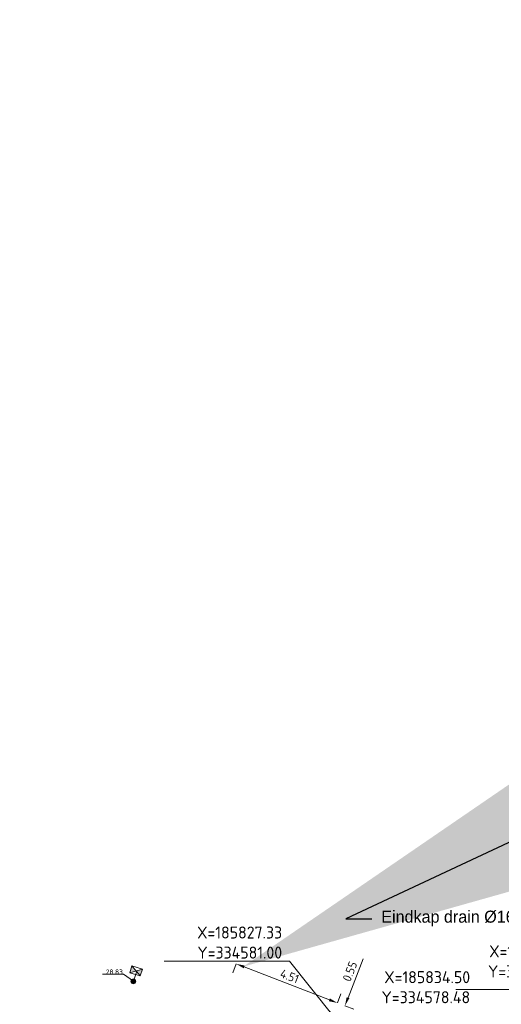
# Model space of a CAD drawing. Header units: inches. Extents: x 0 to 191500, y 0 to 342750.
# Tile 330 of 547: x 185814 to 185834, y 334581 to 334622. Entities that reach past the tile are written whole.
import ezdxf
from ezdxf import colors
from ezdxf.entities.mleader import LeaderData, LeaderLine
from ezdxf.math import Vec2, Vec3

# ---------------------------------------------------------------- set-up
doc = ezdxf.new("R2010")
doc.units = ezdxf.units.IN
doc.header["$MEASUREMENT"] = 0
doc.linetypes.add('RI-HWA_KOLKAANSLUITING', pattern=[4.3, 2.5, -1.8])
doc.layers.get('0').update_dxf_attribs({"lineweight": 20})
doc.layers.get('DefPoints').update_dxf_attribs({"lineweight": 20})
for name, color, linetype, lineweight in [('ECW', 150, 'Continuous', 20), ('N-WE-RI-HWA-MAATVOERING-T25', 151, 'Continuous', 20), ('N-WE-RI-HWA_KOLK-S', 150, 'Continuous', 20), ('N-WE-RI-HWA_KOLKAANSLUITING_PVC_160-G', 150, 'RI-HWA_KOLKAANSLUITING', 20), ('N-WE-RI-INLAAT', 7, 'Continuous', 20), ('Tekst algemeen', 7, 'Continuous', 20)]:
    doc.layers.add(name, color=color, linetype=linetype, lineweight=lineweight)
doc.styles.add('NLCS-ISO', font='txt')
doc.styles.add('NLCS-ISO-M200-T18', font='txt', dxfattribs={"height": 0.36})
doc.styles.add('NLCS-ISO-M200-T25', font='txt', dxfattribs={"height": 0.5})
doc.dimstyles.new('NLCS-M200-T18-PIJL_L2_H1', dxfattribs={"dimscale": 0.2, "dimtxt": 2.5, "dimasz": 1.8, "dimexe": 2, "dimexo": 2, "dimgap": 0.7, "dimtad": 1, "dimzin": 0, "dimdsep": 46, "dimtxsty": 'NLCS-ISO-M200-T18', "dimcen": 0, "dimdle": 2, "dimclrd": 256, "dimclre": 256, "dimclrt": 256, "dimadec": 1, "dimazin": 0, "dimtfac": 1, "dimtdec": 3, "dimtofl": 0, "dimtmove": 0, "dimatfit": 3, "dimfxl": 2, "dimfxlon": 1, "dimtfillclr": 256, "dimtolj": 1, "dimtzin": 0, "dimlwd": -1, "dimlwe": -1, "dimarcsym": 0})
doc.dimstyles.new('NLCS-M200-T25-OPENBOL_L0_H0', dxfattribs={"dimscale": 0.2, "dimtxt": 2.5, "dimasz": 1, "dimexe": 2, "dimexo": 0, "dimgap": 0.5, "dimtad": 1, "dimdec": 0, "dimzin": 0, "dimdsep": 46, "dimtxsty": 'NLCS-ISO-M200-T25', "dimblk": 'DOTBLANK', "dimcen": 2, "dimclrd": 256, "dimclre": 256, "dimclrt": 256, "dimadec": 0, "dimazin": 0, "dimtp": 1, "dimtm": 1, "dimtfac": 1, "dimtix": 1, "dimtofl": 0, "dimtmove": 1, "dimatfit": 3, "dimldrblk": 'DOTBLANK', "dimfxl": 1, "dimfxlon": 1, "dimtvp": 0.5, "dimtolj": 1, "dimtzin": 0, "dimlwd": -1, "dimlwe": -1, "dimarcsym": 0})
picture_1 = doc.add_image_def('image1.ecw', size_in_pixel=(220000, 285000))

# ---------------------------------------------------------------- blocks, each defined once
blk = doc.blocks.new('N-SRI-KOLK_STRAAT_450X300-SO')
h = blk.add_hatch(color=256)
h.dxf.hatch_style = 1
h.paths.add_polyline_path([(0, 0.75), (-1.125, 1.5), (-1.125, 0)])
h.paths.add_polyline_path([(1.125, 1.5), (0, 0.75), (1.125, 0)])
for p, q in [((-1.125, 0), (1.125, 1.5)), ((1.125, 0), (-1.125, 1.5))]:
    blk.add_line(p, q)
at = {"flags": 128}
blk.add_lwpolyline([(-1.125, 0), (1.125, 0), (1.125, 1.5), (-1.125, 1.5)], close=True, dxfattribs=at)
blk = doc.blocks.new('_DotBlank')
at = {"color": 0, "linetype": 'ByBlock', "lineweight": -2}
blk.add_line((-0.5, 0), (-1, 0), dxfattribs=at)
blk.add_circle((0, 0), 0.5, dxfattribs=at)
blk = doc.blocks.new('*D4014')
at = {"layer": 'DefPoints', "color": 0, "transparency": 16777216}
for p in [(185827.526, 334581.514), (185827.833, 334581.396), (185827.327, 334580.999)]:
    blk.add_point(p, dxfattribs=at)
at = {"layer": 'N-WE-RI-HWA-MAATVOERING-T25', "transparency": 16777216}
for p, q in [((185827.963, 334581.732), (185828.588, 334583.353)), ((185827.833, 334581.396), (185828.206, 334581.252)), ((185827.634, 334580.88), (185828.008, 334580.737)), ((185827.505, 334580.545), (185827.375, 334580.209))]:
    blk.add_line(p, q, dxfattribs=at)
for points in [[(185827.907, 334581.753), (185828.019, 334581.71), (185827.833, 334581.396)], [(185827.449, 334580.566), (185827.561, 334580.523), (185827.634, 334580.88)]]:
    blk.add_solid(points, dxfattribs=at)
at = {"layer": 'N-WE-RI-HWA-MAATVOERING-T25', "transparency": 16777216, "insert": (185828.041, 334582.825), "char_height": 0.36, "attachment_point": 5, "rotation": 68.913, "style": 'NLCS-ISO-M200-T18'}
blk.add_mtext('\\A1;0.55', dxfattribs=at)
blk = doc.blocks.new('*D4015')
at = {"layer": 'DefPoints', "color": 0, "transparency": 16777216}
for p in [(185823.315, 334583.138), (185827.526, 334581.514), (185827.526, 334581.514)]:
    blk.add_point(p, dxfattribs=at)
at = {"layer": 'N-WE-RI-HWA-MAATVOERING-T25', "transparency": 16777216}
for p, q in [((185823.315, 334583.138), (185823.171, 334582.765)), ((185823.651, 334583.008), (185827.19, 334581.644)), ((185827.526, 334581.514), (185827.67, 334581.888))]:
    blk.add_line(p, q, dxfattribs=at)
for points in [[(185823.672, 334583.064), (185823.629, 334582.952), (185823.315, 334583.138)], [(185827.211, 334581.7), (185827.168, 334581.588), (185827.526, 334581.514)]]:
    blk.add_solid(points, dxfattribs=at)
at = {"layer": 'N-WE-RI-HWA-MAATVOERING-T25', "transparency": 16777216, "insert": (185825.535, 334582.625), "char_height": 0.36, "attachment_point": 5, "rotation": 338.913, "style": 'NLCS-ISO-M200-T18'}
blk.add_mtext('\\A1;4.51', dxfattribs=at)
blk = doc.blocks.new('A$C2C270354')
h = blk.add_hatch(color=256)
h.dxf.hatch_style = 1
edge = h.paths.add_edge_path()
edge.add_arc((0, 0), 0.1, 0, 360)
blk.add_circle((0, 0), 0.1)

msp = doc.modelspace()

# ---------------------------------------------------------------- linework, layer by layer
at = {"layer": 'N-WE-RI-HWA-MAATVOERING-T25', "flags": 128}
msp.add_lwpolyline([(185819.04331, 334582.41248), (185818.63862, 334582.70478), (185817.75907, 334582.70478)], dxfattribs=at)
at = {"layer": 'N-WE-RI-HWA_KOLKAANSLUITING_PVC_160-G'}
msp.add_lwpolyline([(185819.187, 334582.836), (185819.04331, 334582.41248)], dxfattribs=at)

# ---------------------------------------------------------------- block references
at = {"layer": 'N-WE-RI-HWA_KOLK-S', "xscale": 0.2, "yscale": 0.2, "zscale": 0.2, "rotation": 163.6425460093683}
msp.add_blockref('N-SRI-KOLK_STRAAT_450X300-SO', (185819.20168, 334582.98622, 53.84), dxfattribs=at)
at = {"layer": 'N-WE-RI-INLAAT', "rotation": 0.06357443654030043}
msp.add_blockref('A$C2C270354', (185819.04331, 334582.41248), dxfattribs=at)

# ---------------------------------------------------------------- texts
at = {"layer": 'N-WE-RI-HWA-MAATVOERING-T25', "style": 'NLCS-ISO'}
msp.add_text('28.83', height=0.2, rotation=359.997829, dxfattribs=at).set_placement((185817.89907, 334582.70478))
at = {"layer": 'Tekst algemeen', "char_height": 0.5, "attachment_point": 9, "style": 'NLCS-ISO-M200-T25'}
for s, insert in [('X=185827.33\\PY=334581.00', (185825.22587, 334583.35517)), ('X=185842.95\\PY=334582.76', (185837.41436, 334582.57701, 52.924)), ('X=185834.50\\PY=334578.48', (185833.03807, 334581.5012))]:
    msp.add_mtext(s, dxfattribs=dict(at, insert=insert))

# ---------------------------------------------------------------- dimensions: what is measured, and where the dimension line sits
at = {"layer": 'N-WE-RI-HWA-MAATVOERING-T25'}
for p1, distance, picture, middle in [((185827.327, 334580.999), -0.32942, '*D4014', (185828.04128, 334582.82518)), ((185823.315, 334583.138), 0, '*D4015', (185825.53549, 334582.62473))]:
    dim = msp.add_aligned_dim(p1=p1, p2=(185827.52571, 334581.51432), distance=distance, dimstyle='NLCS-M200-T18-PIJL_L2_H1', dxfattribs=at)
    dim.commit()
    dim.dimension.update_dxf_attribs({"geometry": picture, "text_midpoint": middle})

# ---------------------------------------------------------------- pictures from other files: only their frames are drawn
at = {"layer": 'ECW'}
image = msp.add_image(picture_1, insert=(180500, 328500), size_in_units=(11000, 14250), dxfattribs=at)
image.dxf.flags = 7

# ---------------------------------------------------------------- leaders
at = {"layer": 'Tekst algemeen', "annotation_type": 0, "has_hookline": 1, "hookline_direction": 1, "text_width": 4.90476}
msp.add_leader([(185827.327, 334580.999), (185825.52587, 334583.25517), (185825.32587, 334583.25517)], dimstyle='NLCS-M200-T25-OPENBOL_L0_H0', dxfattribs=at)
at = {"layer": 'Tekst algemeen', "annotation_type": 0, "has_hookline": 1, "hookline_direction": 1, "text_width": 4.97619}
msp.add_leader([(185842.94892, 334582.75582, 52.924), (185837.91436, 334582.07701, 52.924)], dimstyle='NLCS-M200-T25-OPENBOL_L0_H0', override={"dimscale": 1, "dimtxt": 0.5, "dimasz": 0.2}, dxfattribs=at)
at = {"layer": 'Tekst algemeen', "color": 0}
ml = msp.add_multileader_mtext('Standard', dxfattribs=at)
ml.set_content('Eindkap drain Ø160')
ml.set_leader_properties()
ml.build(insert=Vec2(0, 0))
ml.multileader.update_dxf_attribs({"text_right_attachment_type": 6, "dogleg_length": 0.36, "arrow_head_size": 50})
ctx = ml.context
ctx.base_point, ctx.char_height, ctx.arrow_head_size, ctx.landing_gap_size, ctx.plane_origin = Vec3(185828.94733, 334585.01428), 0.5, 50, 0.4, Vec3(185823.60838, 334583.1593)
ctx.right_attachment = 6
notes = []
notes.append((ctx, [(0, (1, 1, 0), (185827.86606, 334585.01428), (1, 0), 1.08126, [(0, [(185823.61159, 334583.02363)], 0, [])])]))
ctx.mtext.insert, ctx.mtext.line_spacing_factor, ctx.mtext.flow_direction = Vec3(185829.34733, 334585.34761), 0.348, 5
for ctx, leaders in notes:
    for number, flags, end, landing, length, lines in leaders:
        leader = LeaderData()
        leader.index, (leader.has_last_leader_line, leader.has_dogleg_vector, leader.attachment_direction) = number, flags
        leader.last_leader_point, leader.dogleg_vector, leader.dogleg_length = Vec3(end), Vec3(landing), length
        for number, points, colour, breaks in lines:
            line = LeaderLine()
            line.index, line.vertices, line.color, line.breaks = number, Vec3.list(points), colors.encode_raw_color(colour), breaks
            leader.lines.append(line)
        ctx.leaders.append(leader)

doc.saveas('drawing.dxf')
